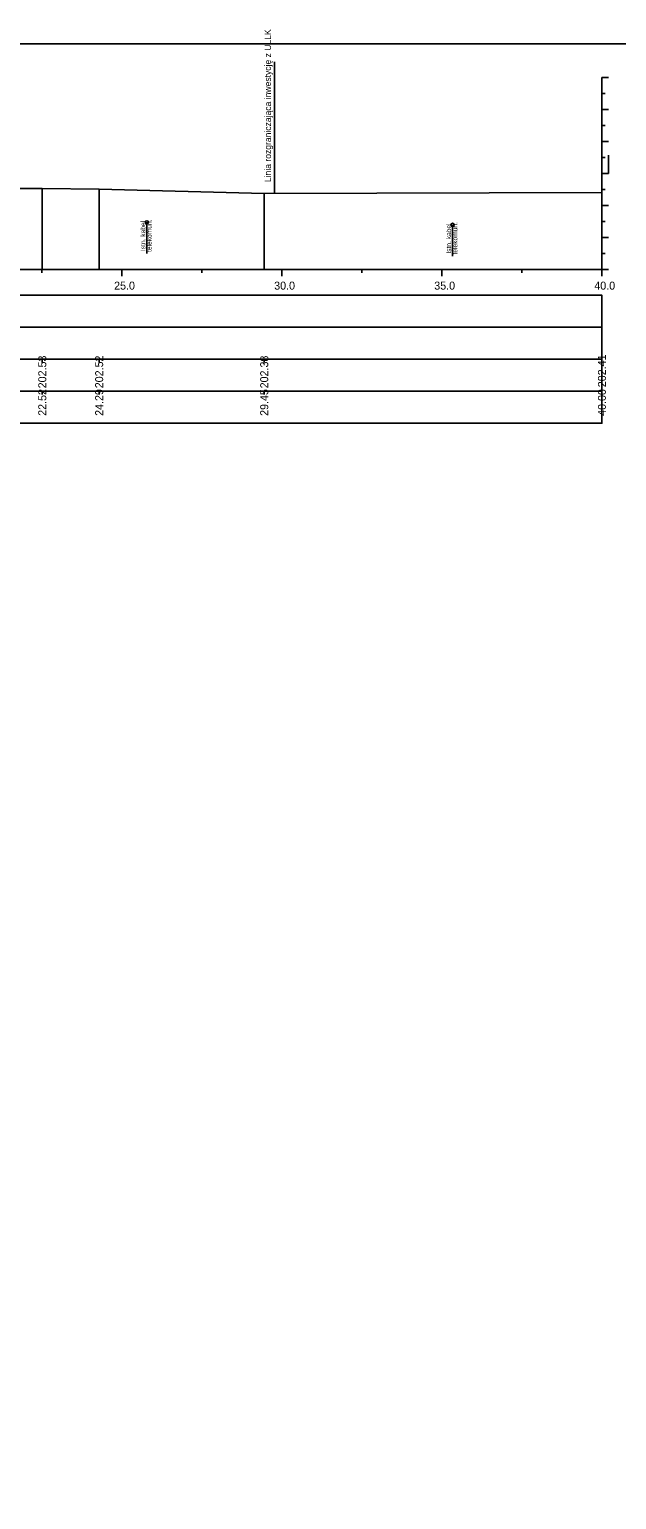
# Model space of a CAD drawing. Extents: x 6516023 to 6560129, y 5513077 to 5529206.
# Drawn here: x 6520877.67 to 6520896.01, y 5514405.04 to 5514450.96 of the extents above; entities that cross this region are included whole.
import ezdxf

# ---------------------------------------------------------------- set-up
doc = ezdxf.new("R2010")
doc.units = 0
for name, color, linetype in [('TOR_PRZEK_P-kable', 7, 'Continuous'), ('TOR_PRZEK_P-odwodnienie', 7, 'Continuous'), ('TOR_PRZEK_P-tabelka istniejace', 7, 'Continuous'), ('TOR_PRZEK_P-tabelka projektowane', 7, 'Continuous'), ('TOR_PRZEK_P-teren istniejacy', 7, 'Continuous'), ('TOR_PRZEK_P-uklad odniesienia', 7, 'Continuous'), ('TOR_PS_T-granica PKP-projektowana', 7, 'Continuous'), ('TOR_RAMKI-ramka+tabelka 1', 7, 'Continuous')]:
    doc.layers.add(name, color=color, linetype=linetype)

msp = doc.modelspace()

# ---------------------------------------------------------------- linework, layer by layer
at = {"layer": 'TOR_PRZEK_P-kable'}
for p, q in [((6520881.334, 5514444.933), (6520881.334, 5514443.959)), ((6520890.886, 5514444.853), (6520890.886, 5514443.879))]:
    msp.add_line(p, q, dxfattribs=at)
for centre in [(6520881.334, 5514444.933), (6520890.886, 5514444.853)]:
    msp.add_circle(centre, 0.05, dxfattribs=at)
at = {"layer": 'TOR_PRZEK_P-odwodnienie'}
msp.add_line((6520895.752, 5514446.456), (6520895.752, 5514447.026), dxfattribs=at)
at = {"layer": 'TOR_PRZEK_P-tabelka istniejace'}
for p, q in [((6520878.069, 5514440.556), (6520878.069, 5514440.656)), ((6520879.846, 5514440.556), (6520879.846, 5514440.656)), ((6520885.002, 5514440.556), (6520885.002, 5514440.656)), ((6520895.552, 5514440.556), (6520895.552, 5514440.656)), ((6520811.752, 5514439.656), (6520895.552, 5514439.656)), ((6520878.069, 5514439.556), (6520878.069, 5514439.656)), ((6520879.846, 5514439.556), (6520879.846, 5514439.656)), ((6520885.002, 5514439.556), (6520885.002, 5514439.656)), ((6520895.552, 5514439.556), (6520895.552, 5514439.656))]:
    msp.add_line(p, q, dxfattribs=at)
for points in [[(6520878.069, 5514445.988), (6520878.069, 5514443.656), (6520878.069, 5514443.526), (6520878.069, 5514443.456)], [(6520879.846, 5514445.973), (6520879.846, 5514443.656), (6520879.846, 5514443.526), (6520879.846, 5514443.456)], [(6520885.002, 5514445.835), (6520885.002, 5514443.656), (6520885.002, 5514443.526), (6520885.002, 5514443.456)], [(6520895.552, 5514445.867), (6520895.552, 5514443.656), (6520895.552, 5514443.526), (6520895.552, 5514443.456)]]:
    msp.add_lwpolyline(points, dxfattribs=at)
msp.add_lwpolyline([(6520811.752, 5514440.656), (6520811.752, 5514438.656), (6520895.552, 5514438.656), (6520895.552, 5514440.656)], close=True, dxfattribs=at)
at = {"layer": 'TOR_PRZEK_P-tabelka projektowane'}
msp.add_line((6520811.752, 5514441.656), (6520895.552, 5514441.656), dxfattribs=at)
msp.add_lwpolyline([(6520811.752, 5514442.656), (6520811.752, 5514440.656), (6520895.552, 5514440.656), (6520895.552, 5514442.656)], close=True, dxfattribs=at)
at = {"layer": 'TOR_PRZEK_P-teren istniejacy'}
msp.add_lwpolyline([(6520875.602, 5514445.993), (6520878.069, 5514445.988), (6520879.846, 5514445.973), (6520885.002, 5514445.835), (6520895.552, 5514445.867)], dxfattribs=at)
at = {"layer": 'TOR_PRZEK_P-uklad odniesienia'}
for p, q in [((6520895.552, 5514449.456), (6520895.552, 5514443.456)), ((6520895.752, 5514449.456), (6520895.552, 5514449.456)), ((6520895.652, 5514448.956), (6520895.552, 5514448.956)), ((6520895.752, 5514448.456), (6520895.552, 5514448.456)), ((6520895.652, 5514447.956), (6520895.552, 5514447.956)), ((6520895.752, 5514447.456), (6520895.552, 5514447.456)), ((6520895.652, 5514446.956), (6520895.552, 5514446.956)), ((6520895.752, 5514446.456), (6520895.552, 5514446.456)), ((6520895.652, 5514445.956), (6520895.552, 5514445.956)), ((6520895.752, 5514445.456), (6520895.552, 5514445.456)), ((6520895.652, 5514444.956), (6520895.552, 5514444.956)), ((6520895.752, 5514444.456), (6520895.552, 5514444.456)), ((6520895.652, 5514443.956), (6520895.552, 5514443.956)), ((6520815.552, 5514443.456), (6520895.552, 5514443.456)), ((6520878.052, 5514443.356), (6520878.052, 5514443.456)), ((6520880.552, 5514443.256), (6520880.552, 5514443.456)), ((6520883.052, 5514443.356), (6520883.052, 5514443.456)), ((6520885.552, 5514443.256), (6520885.552, 5514443.456)), ((6520888.052, 5514443.356), (6520888.052, 5514443.456)), ((6520890.552, 5514443.256), (6520890.552, 5514443.456)), ((6520893.052, 5514443.356), (6520893.052, 5514443.456)), ((6520895.552, 5514443.256), (6520895.552, 5514443.456)), ((6520895.752, 5514443.456), (6520895.552, 5514443.456))]:
    msp.add_line(p, q, dxfattribs=at)
at = {"layer": 'TOR_PS_T-granica PKP-projektowana'}
msp.add_line((6520885.327, 5514445.836), (6520885.327, 5514449.95), dxfattribs=at)
at = {"layer": 'TOR_RAMKI-ramka+tabelka 1'}
msp.add_lwpolyline([(6520722.102, 5514450.506), (6520969.602, 5514450.506), (6520969.602, 5514359.006), (6520722.102, 5514359.006)], close=True, dxfattribs=at)

# ---------------------------------------------------------------- texts
at = {"layer": 'TOR_PRZEK_P-kable'}
for s, height, p in [('Istn. kabel', 0.14999, (6520881.289, 5514444.035)), ('telekomun.', 0.15, (6520881.483, 5514444.007)), ('Istn. kabel', 0.14999, (6520890.841, 5514443.955)), ('telekomun.', 0.15, (6520891.035, 5514443.927))]:
    msp.add_text(s, height=height, rotation=90.0511, dxfattribs=at).set_placement(p)
at = {"layer": 'TOR_PRZEK_P-tabelka istniejace'}
for s, p in [('202.53', (6520878.194, 5514439.748)), ('202.52', (6520879.971, 5514439.75)), ('202.38', (6520885.127, 5514439.747)), ('202.41', (6520895.677, 5514439.782)), ('22.52', (6520878.194, 5514438.89)), ('24.29', (6520879.971, 5514438.888)), ('29.45', (6520885.127, 5514438.887)), ('40.00', (6520895.677, 5514438.888))]:
    msp.add_text(s, height=0.25, rotation=90, dxfattribs=at).set_placement(p)
at = {"layer": 'TOR_PRZEK_P-uklad odniesienia'}
for s, p in [('25.0', (6520880.313, 5514442.831)), ('30.0', (6520885.313, 5514442.831)), ('35.0', (6520890.313, 5514442.831)), ('40.0', (6520895.313, 5514442.831))]:
    msp.add_text(s, height=0.25, dxfattribs=at).set_placement(p)
at = {"layer": 'TOR_PS_T-granica PKP-projektowana'}
msp.add_text('Linia rozgraniczająca inwestycję z ULLK', height=0.2, rotation=90.0511, dxfattribs=at).set_placement((6520885.216, 5514446.19))

doc.saveas('drawing.dxf')
